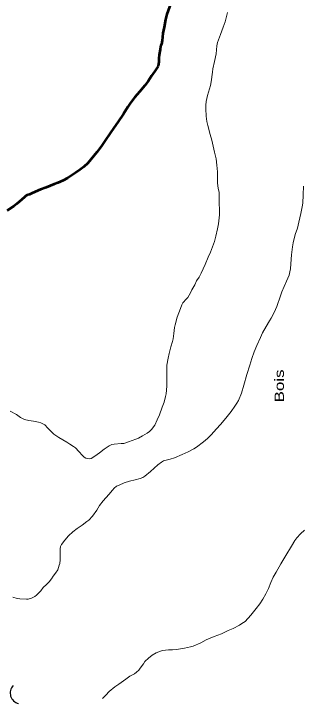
# Model space of a CAD drawing. Extents: x 240591 to 242335, y 5323482 to 5326937.
# Drawn here: x 241266.3 to 241358.9, y 5325426.8 to 5325645.2 of the extents above; entities that cross this region are included whole.
import ezdxf

# ---------------------------------------------------------------- set-up
doc = ezdxf.new("R2010")
doc.units = 0
doc.header["$LTSCALE"] = 1.2
doc.linetypes.add('LONG_DASHED', pattern=[7.5, 6, -1.5])
for name, color, linetype, lineweight in [('1', 7, 'Continuous', 53), ('2', 7, 'Continuous', 13), ('44', 7, 'Continuous', 25)]:
    doc.layers.add(name, color=color, linetype=linetype, lineweight=lineweight)

msp = doc.modelspace()

# ---------------------------------------------------------------- linework, layer by layer
at = {"layer": '1', "linetype": 'LONG_DASHED'}
for points in [[(241319.1, 5325660.9), (241318.8, 5325657.9), (241318.5, 5325656.1), (241317.9, 5325653.5), (241317.3, 5325651.1), (241316.8, 5325649.7), (241316.1, 5325647.4), (241315.3, 5325645), (241314.9, 5325643.3), (241314.4, 5325640.9), (241314, 5325639), (241313.9, 5325637.7), (241313.8, 5325636.6), (241313.6, 5325635.5), (241313.3, 5325634.8), (241313.1, 5325633.7), (241312.8, 5325632.1), (241312.7, 5325631), (241312.7, 5325629.8), (241312.5, 5325628.4)], [(241312.5, 5325628.4), (241311.4, 5325626.8), (241310.4, 5325625.3), (241309.3, 5325623.6), (241308.2, 5325622.2), (241306.6, 5325620.2), (241305.1, 5325618.5), (241303.7, 5325616.7), (241302.8, 5325615.4), (241301.4, 5325613.2), (241299.6, 5325610.5), (241298.3, 5325608.7), (241297.2, 5325607), (241295.6, 5325604.7), (241294.3, 5325602.8), (241292.9, 5325600.9), (241292, 5325599.8), (241290, 5325597.4), (241288.8, 5325596.3), (241287.5, 5325595.3), (241286.1, 5325594.3), (241283.5, 5325592.6), (241282.2, 5325591.9), (241280.5, 5325591.1), (241279.3, 5325590.7), (241276.7, 5325589.7), (241274.9, 5325589), (241272.3, 5325587.9), (241271.4, 5325587.4), (241270.8, 5325587.3), (241270.2, 5325587), (241269.8, 5325586.6), (241269, 5325585.8), (241267.4, 5325584.4), (241266.4, 5325583.7), (241264.3, 5325582.3)]]:
    msp.add_lwpolyline(points, dxfattribs=at)
at = {"layer": '2', "linetype": 'LONG_DASHED'}
for points in [[(241334.7, 5325645.6), (241333.9, 5325642.6), (241333.3, 5325640.9), (241332.4, 5325638.5), (241331.5, 5325636), (241331.3, 5325634.9), (241331, 5325632.4), (241330.5, 5325629.9), (241330, 5325627.6), (241329.9, 5325626.5), (241329.5, 5325623.4), (241329.2, 5325622.2), (241328.3, 5325619.1), (241327.8, 5325617.1), (241327.7, 5325616), (241327.7, 5325614.8), (241327.9, 5325612.5), (241328.1, 5325610.8), (241328.4, 5325609.5), (241329.1, 5325606.6), (241329.7, 5325604.8), (241330.1, 5325602.9), (241330.5, 5325601), (241331, 5325598.8), (241331.3, 5325596.8), (241331.5, 5325594.7), (241331.5, 5325593.1), (241331.5, 5325591.2), (241331.7, 5325589.3), (241332, 5325588.2), (241332, 5325587.6), (241332, 5325584.6), (241332, 5325584.4)], [(241359, 5325590.1), (241358.8, 5325587.3), (241358.7, 5325584.6), (241358.5, 5325583.5), (241358.1, 5325581.4), (241357.5, 5325578.6), (241357, 5325576.7), (241356.3, 5325574.6), (241355.7, 5325572), (241355.4, 5325570.7), (241355.1, 5325568.1), (241355, 5325566.8), (241354.8, 5325563.7), (241354.6, 5325562.7), (241354.4, 5325561.7), (241354, 5325560.7), (241353.5, 5325559.7), (241352, 5325556.3), (241351.6, 5325555), (241350.4, 5325551.6), (241349.6, 5325549.7), (241348.6, 5325547.9), (241348.1, 5325547.1), (241347, 5325545.2), (241345.9, 5325543.2), (241345.2, 5325541.7), (241344, 5325539.2), (241343.2, 5325537.2), (241342.4, 5325535), (241341.8, 5325532.9), (241340.9, 5325529.9), (241339.9, 5325526.5), (241339.1, 5325523.9), (241338.2, 5325521.6), (241337.6, 5325520.7), (241337, 5325519.8), (241335.8, 5325518.1), (241334.1, 5325516), (241332.4, 5325513.9), (241331.2, 5325512.6), (241329.5, 5325510.6), (241328.3, 5325509.5), (241327, 5325508.4), (241324.8, 5325506.7), (241323.9, 5325506.2), (241322.1, 5325505.2), (241320.2, 5325504.4), (241317.7, 5325503.3), (241316.3, 5325502.9), (241314.2, 5325502.3), (241313.6, 5325501.9), (241312.4, 5325501), (241311.2, 5325500), (241310.1, 5325498.9), (241308.3, 5325497.4), (241307.6, 5325497), (241306.8, 5325496.7), (241305.2, 5325496.2), (241303.3, 5325495.8), (241301.6, 5325495.3), (241300, 5325494.6), (241299.2, 5325494.2), (241298.5, 5325493.6), (241297.9, 5325493), (241296.7, 5325491.6), (241294.9, 5325489.5), (241293.8, 5325488), (241292.9, 5325486.6), (241291.5, 5325484.6), (241290.4, 5325483.4), (241289.7, 5325482.9)], [(241332, 5325584.4), (241332.1, 5325582.7), (241332.1, 5325581.2), (241332.1, 5325580.9)], [(241332.1, 5325580.9), (241331.8, 5325578.1), (241331.5, 5325576.4), (241330.9, 5325574.1), (241330.5, 5325572.4), (241329.9, 5325570.7), (241329.2, 5325569), (241328.5, 5325567.4), (241327.5, 5325565.1), (241326.3, 5325562.3), (241325.6, 5325561), (241324.8, 5325559.8), (241324.2, 5325558.6), (241323.3, 5325557), (241322.8, 5325556), (241322, 5325554.5), (241321.6, 5325554.1), (241320.4, 5325552.8), (241320.1, 5325552.2), (241319.6, 5325551), (241319.1, 5325549.6), (241318.6, 5325548.2), (241317.9, 5325545.8), (241317.7, 5325544.9), (241317.5, 5325543), (241317.3, 5325541.3), (241317.1, 5325540.5), (241316.6, 5325538.8), (241316, 5325536.6), (241315.7, 5325535.1), (241315.3, 5325532.9), (241315.3, 5325532.2), (241315.3, 5325528.9), (241315.3, 5325526.2), (241315.1, 5325523.7), (241314.9, 5325522.9), (241314.4, 5325521.1), (241313.8, 5325519.5), (241312.9, 5325517), (241312.2, 5325515.4), (241311.4, 5325513.7), (241310.4, 5325512.3), (241309.7, 5325511.7), (241309, 5325511.2), (241307.5, 5325510.3), (241306.2, 5325509.6), (241305.4, 5325509.3), (241303, 5325508.4), (241301.5, 5325507.9), (241300.7, 5325507.9), (241298.4, 5325507.7), (241297.7, 5325507.5), (241296.9, 5325507.1), (241295.3, 5325506.1), (241293.8, 5325504.9), (241292.3, 5325503.8), (241291.1, 5325503.1), (241290.5, 5325503), (241289.4, 5325503.2), (241288.9, 5325503.5), (241288.3, 5325504), (241287.2, 5325505.3), (241286.1, 5325506.5), (241285.5, 5325506.9), (241284.3, 5325507.7), (241283.3, 5325508.3), (241280.8, 5325509.8), (241279.2, 5325510.8), (241278.3, 5325511.7), (241277.3, 5325512.8), (241276.3, 5325513.8), (241275, 5325514.5), (241274.3, 5325514.7), (241272.7, 5325515), (241271.2, 5325515.2), (241269.8, 5325515.5), (241268.5, 5325516.2), (241267.2, 5325517.1), (241265.2, 5325518.2)], [(241289.7, 5325482.9), (241288.2, 5325481.8), (241286.6, 5325480.7), (241285.2, 5325479.6), (241283.9, 5325478.4), (241282.7, 5325477), (241281.6, 5325475.6), (241281.3, 5325474.9), (241281.2, 5325474.2), (241281.2, 5325473.5), (241281.2, 5325470.7), (241281.1, 5325469.5), (241280.9, 5325469), (241280.4, 5325467.5), (241279.7, 5325466.4), (241279, 5325465.5), (241278.4, 5325464.6), (241277.7, 5325463.7), (241276.8, 5325462.8), (241275.8, 5325461.8), (241275, 5325460.8), (241273.6, 5325459.4), (241273.1, 5325459), (241272, 5325458.4), (241271, 5325458.1), (241270.4, 5325458.1), (241268.3, 5325458.2), (241267.5, 5325458.3), (241266.1, 5325458.8)], [(241359.3, 5325480.2), (241358, 5325479), (241356.8, 5325477.7), (241356.2, 5325476.9), (241355.1, 5325475.1), (241353.3, 5325472.1), (241351.7, 5325469.4), (241350.2, 5325466.8), (241349.3, 5325465.2), (241348.5, 5325463.4), (241347.8, 5325461.5), (241346.9, 5325459.8), (241346, 5325458.1), (241345, 5325456.6), (241343.8, 5325455.1), (241342.1, 5325453), (241340.3, 5325451), (241339.3, 5325450.3), (241338.5, 5325449.8), (241336.5, 5325448.7), (241334.9, 5325448.1), (241332.8, 5325447.1), (241330.4, 5325446.2), (241327.8, 5325445.1), (241326.2, 5325444.2), (241323.7, 5325443.1), (241322.8, 5325442.9), (241320.9, 5325442.5), (241318.4, 5325442), (241317.1, 5325441.9), (241315.8, 5325441.9), (241313.9, 5325441.7), (241313.3, 5325441.5), (241311.9, 5325441), (241310.6, 5325440.2), (241309.4, 5325439.3), (241308.3, 5325438.2), (241307.8, 5325437.5), (241306.8, 5325436.1), (241306.3, 5325435.4), (241305.6, 5325434.8), (241304.9, 5325434.3), (241303.5, 5325433.5), (241302.2, 5325432.6), (241299.9, 5325431), (241298.7, 5325430.1), (241296.9, 5325428.6), (241295.8, 5325427.5), (241294.7, 5325426.4)]]:
    msp.add_lwpolyline(points, dxfattribs=at)
at = {"layer": '44'}
msp.add_ellipse((241268.677, 5325428.116), major_axis=(-3.295, -1.004), ratio=0.99756, start_param=5.2160076, end_param=7.3401178, dxfattribs=at)

# ---------------------------------------------------------------- texts
at = {"layer": '44', "width": 1.35}
msp.add_text('Bois', height=3, rotation=90, dxfattribs=at).set_placement((241352.7, 5325521))

doc.saveas('drawing.dxf')
